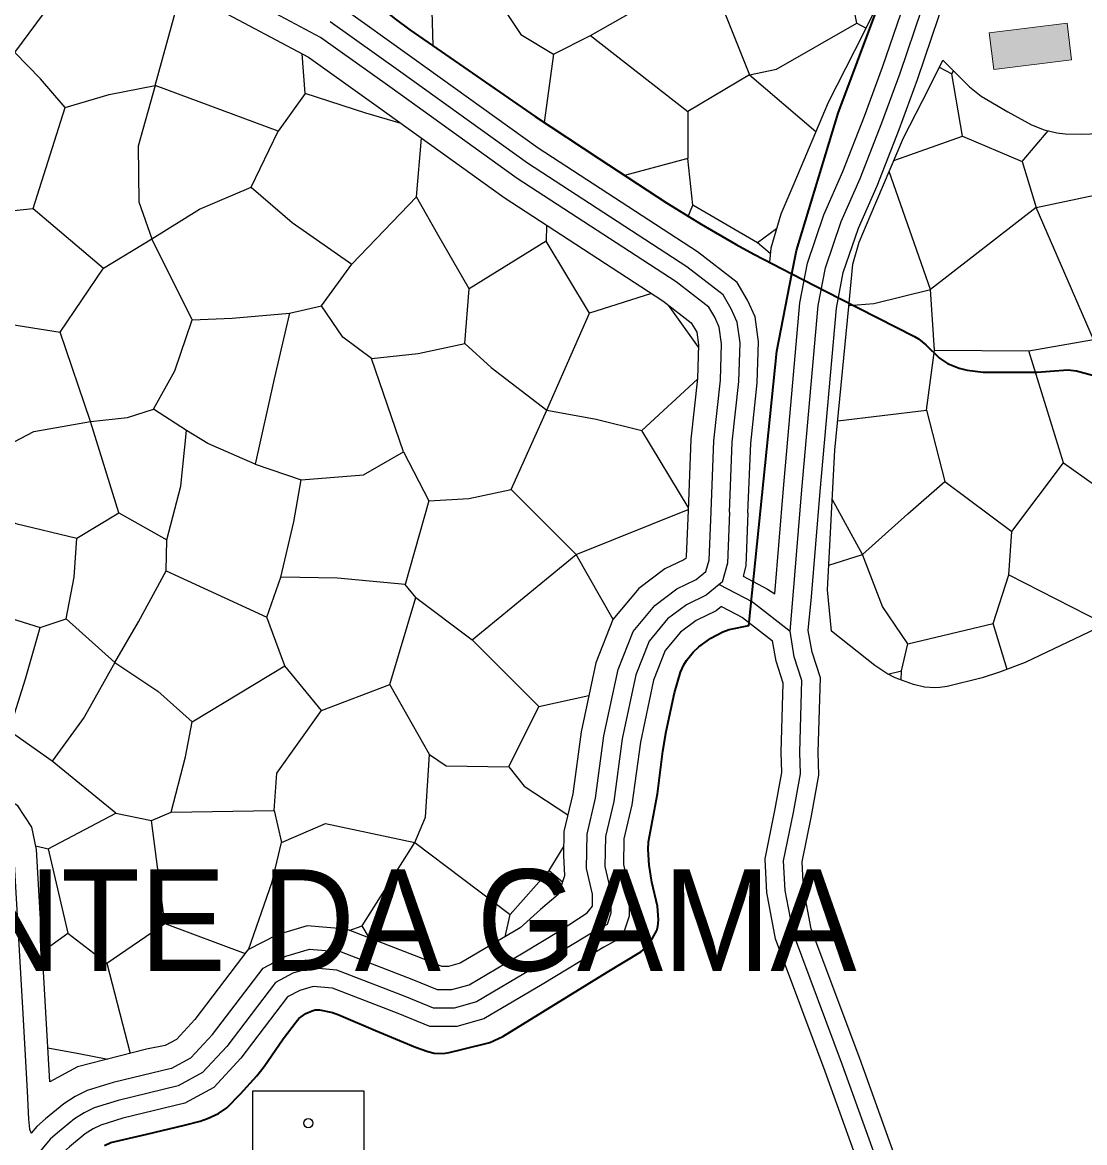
# Model space of a CAD drawing. Extents: x -64005 to -55000, y -89025 to -80000.
# Drawn here: x -60825 to -60249, y -80958 to -80352 of the extents above; entities that cross this region are included whole.
import ezdxf
from ezdxf.enums import TextEntityAlignment as Align

# ---------------------------------------------------------------- set-up
doc = ezdxf.new("R2010")
doc.units = 0
doc.header["$LTSCALE"] = 32
doc.linetypes.add('LONG_DASHED', pattern=[7.5, 6, -1.5])
for name, color, linetype, lineweight in [('19', 7, 'Continuous', 25), ('39', 7, 'LONG_DASHED', 25), ('41', 7, 'Continuous', 25), ('6', 7, 'Continuous', 25), ('7', 7, 'Continuous', 13), ('8', 7, 'Continuous', 25)]:
    doc.layers.add(name, color=color, linetype=linetype, lineweight=lineweight)
doc.layers.add('36', color=7, linetype='Continuous')

msp = doc.modelspace()

# ---------------------------------------------------------------- hatches: boundary and pattern name
at = {"layer": '7'}
msp.add_hatch(color=256, dxfattribs=at).paths.add_polyline_path([(-60258.62, -80351.99), (-60300.81, -80357.12), (-60298.4, -80376.98), (-60256.21, -80371.85)])

# ---------------------------------------------------------------- linework, layer by layer
at = {"layer": '19'}
for p, q in [((-60603.03, -80339.04), (-60602.26, -80364.12)), ((-60372.64, -80351.91), (-60367.59, -80354.61)), ((-60536.89, -80368.78), (-60541.84, -80405.72)), ((-60430.79, -80379.9), (-60394.74, -80410.6)), ((-60275.4, -80451.81), (-60332.69, -80496.25)), ((-60419.48, -80476.75), (-60426.35, -80470.94)), ((-60483.85, -80498.34), (-60517.36, -80509.13)), ((-60458.39, -80527.49), (-60474.66, -80504.7)), ((-60463.92, -80614.19), (-60488.94, -80572.65)), ((-60504.64, -80675.05), (-60524.57, -80639.78)), ((-60291.15, -80702.06), (-60298.67, -80677.23)), ((-60348.55, -80707.81), (-60348.44, -80702.79)), ((-60539.2, -80811.03), (-60532.01, -80817.1)), ((-60563.12, -80846.87), (-60560.35, -80834.82)), ((-60747.48, -80839.66), (-60703.88, -80856.07)), ((-60636.58, -80847.68), (-60640.48, -80840.99)), ((-60813.71, -80854.91), (-60799.89, -80844.96)), ((-60778.76, -80861.25), (-60766.15, -80910.12))]:
    msp.add_line(p, q, dxfattribs=at)
for points in [[(-61006.85, -80490.84), (-60978.71, -80455.68), (-60965.65, -80439.37), (-60902.88, -80360.09), (-60873.28, -80321.36), (-60861.06, -80306.9), (-60853.38, -80300.39), (-60845.67, -80295.68), (-60834.53, -80291.69), (-60831.76, -80292.47), (-60804.05, -80302.3), (-60742.63, -80331.29), (-60669.61, -80370.32)], [(-60419.91, -80481.46), (-60428.32, -80477.08), (-60437.98, -80471.9), (-60456.97, -80460.92), (-60475.6, -80449.34), (-60512.38, -80425.33), (-60546.77, -80402.44), (-60569.53, -80386.96), (-60614.68, -80355.46), (-60622.38, -80349.72), (-60637.48, -80337.83), (-60649.22, -80329.5), (-60665.36, -80319.17)], [(-60563.97, -80343.92), (-60554.65, -80358.12), (-60536.89, -80368.78), (-60516.92, -80358.58), (-60488.5, -80342.59), (-60497.5, -80318.73)], [(-60430.79, -80379.9), (-60416.14, -80376.79), (-60372.64, -80351.91), (-60376.63, -80331.04), (-60377.44, -80318.73)], [(-60351.75, -80317.92), (-60358.08, -80335.58), (-60373.76, -80366.95), (-60388.16, -80394.97), (-60406.72, -80439.04), (-60413.65, -80455.36), (-60419.22, -80473.91), (-60419.91, -80481.46)], [(-60885.47, -80392.33), (-60869.93, -80383.89), (-60844.19, -80373.67), (-60837.09, -80369.23), (-60828.65, -80367.9), (-60809, -80341.26), (-60788.57, -80328.36)], [(-60801.44, -80397.66), (-60777.47, -80390.55), (-60752.61, -80385.67), (-60738.3, -80333.61)], [(-60448.1, -80336.37), (-60430.79, -80379.9), (-60464.08, -80399.88)], [(-60516.92, -80358.58), (-60464.08, -80399.88), (-60464.08, -80425.2)], [(-60885.47, -80392.33), (-60863.58, -80426.07), (-60848.5, -80455.39), (-60818.75, -80452.28), (-60801.44, -80397.66), (-60814.77, -80382.12), (-60828.65, -80367.9)], [(-60619.3, -80406.34), (-60638.53, -80400.77), (-60671.38, -80390.11), (-60673.09, -80368.46)], [(-60669.61, -80370.32), (-60632.85, -80396.59), (-60563.61, -80446.42), (-60477.73, -80502.33), (-60462.25, -80514.28), (-60459.31, -80519.39)], [(-60386.28, -80681.31), (-60388.51, -80658.97), (-60384.46, -80583.27), (-60376.89, -80505.4), (-60374.81, -80482.49), (-60371.26, -80470.65), (-60365.27, -80456.57), (-60347.34, -80413.99), (-60333.62, -80387.28), (-60326, -80372.05)], [(-60326, -80372.05), (-60311.62, -80386.35), (-60305.21, -80391.53), (-60290.79, -80399.96), (-60278.01, -80407), (-60271.09, -80409.81), (-60264.29, -80411.43), (-60259.74, -80411.9), (-60250.64, -80412.08), (-60236.48, -80411.52)], [(-60352.57, -80426.4), (-60315.38, -80413.19), (-60321.14, -80379.46)], [(-60327.9, -80375.84), (-60321.14, -80379.46), (-60320.13, -80377.89)], [(-60752.61, -80385.67), (-60761.93, -80418.54), (-60761.49, -80448.73), (-60754.38, -80468.72), (-60728.65, -80452.72), (-60700.68, -80440.74), (-60686.03, -80410.53)], [(-60671.38, -80390.11), (-60686.03, -80410.53), (-60752.61, -80385.67)], [(-60315.38, -80413.19), (-60282.95, -80426.95), (-60268.86, -80410.34)], [(-60700.68, -80440.74), (-60678.49, -80459.85), (-60646.09, -80482.48), (-60611.02, -80446.06), (-60608.31, -80414.25)], [(-60463.87, -80456.63), (-60461.41, -80450.51), (-60464.08, -80425.2), (-60498.5, -80434.39)], [(-60282.95, -80426.95), (-60275.4, -80451.81), (-60243.89, -80445.16), (-60205.27, -80434.05)], [(-60376.85, -80504.91), (-60363.32, -80503.81), (-60332.69, -80496.25), (-60355.08, -80432.37)], [(-60540.62, -80461.39), (-60540.88, -80470.05), (-60582.6, -80495.81), (-60599.48, -80466.5), (-60611.02, -80446.06)], [(-60818.75, -80452.28), (-60780.58, -80484.71), (-60754.38, -80468.72)], [(-60416.04, -80463.31), (-60426.35, -80470.94), (-60461.41, -80450.51)], [(-60330.46, -80529.1), (-60279.39, -80529.55), (-60244.34, -80523.32), (-60275.4, -80451.81)], [(-60787.69, -80567.76), (-60767.71, -80565.54), (-60753.5, -80561.1), (-60741.96, -80540.22), (-60732.64, -80512.68), (-60754.38, -80468.72)], [(-60584.83, -80525.57), (-60570.63, -80538.44), (-60540.44, -80561.54), (-60517.36, -80509.13), (-60540.88, -80470.05)], [(-60732.64, -80512.68), (-60710.89, -80511.8), (-60679.81, -80509.13), (-60662.5, -80505.14), (-60646.09, -80482.48)], [(-60865.8, -80505.13), (-60834.73, -80514.47), (-60804.1, -80519.35), (-60780.58, -80484.71)], [(-60635.43, -80533.56), (-60610.13, -80530.9), (-60584.83, -80525.57), (-60582.6, -80495.81)], [(-60382.91, -80567.38), (-60334.9, -80561.53), (-60330.46, -80529.1), (-60332.69, -80496.25)], [(-60698.46, -80590.86), (-60673.6, -80599.3), (-60639.86, -80596.63), (-60618.11, -80584.2), (-60635.43, -80533.56), (-60650.97, -80522.02), (-60662.5, -80505.14)], [(-60679.81, -80509.13), (-60688.25, -80544.67), (-60698.46, -80590.86), (-60724.2, -80579.75), (-60735.75, -80572.65), (-60753.5, -80561.1)], [(-60864.02, -80555.31), (-60850.27, -80561.1), (-60832.51, -80580.63), (-60818.31, -80573.09), (-60787.69, -80567.76), (-60804.1, -80519.35)], [(-60459.31, -80519.39), (-60458.35, -80526.28), (-60458.93, -80544.52), (-60462.48, -80577.34), (-60463.99, -80616.05)], [(-60809.66, -80925.57), (-60811.97, -80884.77), (-60816.93, -80799.55), (-60819.42, -80787.5), (-60827.09, -80776.05), (-60840.5, -80767.64), (-60858.4, -80762.29), (-60920.34, -80744.88), (-60921.82, -80744.23), (-60923.24, -80741.05), (-60941.23, -80705.09), (-60964.69, -80658.17), (-61004.44, -80585.7), (-61035.87, -80527.77)], [(-60334.9, -80561.53), (-60324.98, -80600.32), (-60288.59, -80627.42), (-60260.64, -80590.12), (-60279.39, -80529.55)], [(-60540.44, -80561.54), (-60513.8, -80566.43), (-60488.94, -80572.65), (-60458.95, -80544.75)], [(-60604.48, -80610.7), (-60582.7, -80609.39), (-60559.79, -80604.54), (-60540.44, -80561.54)], [(-60260.64, -80590.12), (-60232.66, -80610.1), (-60193.6, -80560.36)], [(-60848.42, -80612.47), (-60828.17, -80623.05), (-60795.14, -80630.98), (-60772.25, -80617.32), (-60787.69, -80567.76)], [(-60772.25, -80617.32), (-60746.27, -80631.85), (-60738.78, -80602.77), (-60735.75, -80572.65)], [(-60618.11, -80584.2), (-60604.48, -80610.7), (-60617.25, -80656.09), (-60653.79, -80652.56), (-60684.61, -80652.12)], [(-60746.7, -80648.6), (-60692.1, -80673.71), (-60684.61, -80652.12), (-60677.57, -80622.16), (-60673.6, -80599.3)], [(-60559.79, -80604.54), (-60524.57, -80639.78), (-60463.96, -80615.35)], [(-60369.57, -80639.78), (-60344.9, -80617.75), (-60324.98, -80600.32)], [(-60387.79, -80645.53), (-60369.57, -80639.78), (-60385.86, -80609.83), (-60385.88, -80609.8)], [(-60463.99, -80616.05), (-60464.97, -80640.86), (-60465.27, -80641.91), (-60466.31, -80642.77), (-60476.55, -80647.64), (-60490.7, -80658.26), (-60504.66, -80675.08), (-60513.92, -80698.53), (-60521.88, -80735.84), (-60526.4, -80769.51), (-60531.2, -80789.87), (-60531.41, -80802.82)], [(-60344.9, -80688.25), (-60298.67, -80677.23), (-60290.31, -80650.8), (-60288.59, -80627.42)], [(-60850.19, -80668.43), (-60814.96, -80679.44), (-60800.87, -80674.6), (-60796.47, -80652.12), (-60795.14, -80630.98)], [(-60800.87, -80674.6), (-60774.45, -80698.38), (-60761.68, -80676.36), (-60746.7, -80648.6), (-60746.27, -80631.85)], [(-60611.53, -80663.14), (-60580.93, -80686.04), (-60524.57, -80639.78)], [(-60355.8, -80704.59), (-60348.44, -80702.79), (-60344.9, -80688.25), (-60358.57, -80667.98), (-60369.57, -80639.78)], [(-60290.31, -80650.8), (-60239.23, -80676.79), (-60205.59, -80644.29)], [(-60662.61, -80724.38), (-60625.61, -80710.28), (-60611.53, -80663.14), (-60617.25, -80656.09)], [(-60774.45, -80698.38), (-60751.11, -80713.8), (-60732.61, -80730.55), (-60682.42, -80700.14), (-60692.1, -80673.71)], [(-60774.45, -80698.38), (-60791.19, -80727.9), (-60808.35, -80751.7), (-60831.68, -80735.39), (-60822.89, -80707.2), (-60814.96, -80679.44)], [(-60243.09, -80680.03), (-60281.34, -80698.33), (-60295.22, -80703.61), (-60304.6, -80706.58), (-60323.59, -80711.31), (-60327.61, -80711.9), (-60330.33, -80712.04), (-60335.82, -80711.69), (-60341.88, -80710.32), (-60351.72, -80706.62), (-60356.37, -80704.3), (-60362.83, -80700), (-60386.28, -80681.31)], [(-60580.93, -80686.04), (-60544.82, -80722.18), (-60517.68, -80716.14)], [(-60744.06, -80779.45), (-60688.14, -80778.58), (-60686.82, -80758.31), (-60662.61, -80724.38), (-60682.42, -80700.14)], [(-60688.14, -80778.58), (-60684.19, -80795.76), (-60660.4, -80785.61), (-60611.97, -80795.76), (-60606.25, -80782.09), (-60604.04, -80748.16), (-60625.61, -80710.28)], [(-60604.04, -80748.16), (-60595.02, -80754.34), (-60561.13, -80754.78), (-60544.82, -80722.18)], [(-60774.01, -80779.89), (-60754.63, -80783.86), (-60744.06, -80779.45), (-60736.14, -80749.49), (-60732.61, -80730.55)], [(-60817.34, -80797.57), (-60810.55, -80799.27), (-60774.01, -80779.89), (-60808.35, -80751.7)], [(-60561.13, -80754.78), (-60552.74, -80765.35), (-60529.09, -80780.9)], [(-60810.55, -80799.27), (-60799.89, -80844.96), (-60778.76, -80861.25), (-60747.48, -80839.66), (-60754.63, -80783.86)], [(-60702.17, -80853.99), (-60689.35, -80817.2), (-60684.19, -80795.76)], [(-60647.56, -80843.46), (-60640.48, -80840.99), (-60611.97, -80795.76)], [(-60611.97, -80795.76), (-60560.35, -80834.82), (-60539.2, -80811.03), (-60531.33, -80798.05)], [(-60531.41, -80802.82), (-60530.94, -80813.99), (-60534.41, -80824.11), (-60543.85, -80832.06), (-60554.92, -80842.01), (-60587.44, -80861.29), (-60593.73, -80863.06), (-60597.43, -80863.06), (-60608.93, -80858.34), (-60649.08, -80842.87), (-60670.38, -80840.93), (-60686.61, -80845.8), (-60702.37, -80854.09), (-60731.15, -80891.8), (-60741.08, -80902.57), (-60747.2, -80905.9), (-60757.25, -80907.84), (-60794.69, -80917.41), (-60809.66, -80925.57)], [(-60810.71, -80907.08), (-60793.93, -80910.16), (-60778.28, -80913.22)]]:
    msp.add_lwpolyline(points, dxfattribs=at)
at = {"layer": '39'}
for points in [[(-60408.7, -80681.27), (-60407.02, -80661.95), (-60402.39, -80604.83), (-60393.54, -80504.87), (-60389.56, -80484.53), (-60381.03, -80459.37), (-60370.84, -80436.18), (-60359.04, -80405.95), (-60349.15, -80379.08), (-60337.35, -80344.43), (-60328.23, -80318.97), (-60319.93, -80300.62)], [(-60440.69, -80506.62), (-60444.98, -80499.18), (-60464.7, -80483.97), (-60550.88, -80427.85), (-60619.56, -80378.44), (-60657.76, -80351.13)], [(-60441.51, -80616.93), (-60440.03, -80578.98), (-60436.47, -80546.1), (-60435.8, -80525.07), (-60437.36, -80513.89), (-60440.69, -80506.62)], [(-60441.51, -80616.93), (-60442.59, -80644.44), (-60445.55, -80654.8), (-60447.05, -80656.04)], [(-60447.05, -80656.04), (-60454.13, -80661.89), (-60464.85, -80666.99), (-60475.08, -80674.66), (-60485.04, -80686.68), (-60492.3, -80705.04), (-60499.69, -80739.69), (-60504.24, -80773.59), (-60508.74, -80792.66), (-60509, -80808.89), (-60505.8, -80822.75), (-60505.8, -80834.11), (-60507.84, -80840.22), (-60514.53, -80843.87), (-60548.1, -80864.12), (-60578.53, -80882.17), (-60590.65, -80885.55), (-60601.88, -80885.56), (-60617.26, -80879.24), (-60654.24, -80864.99), (-60668.08, -80863.73), (-60678.06, -80866.73), (-60687.5, -80871.69), (-60713.9, -80906.29), (-60727.06, -80920.55), (-60740.24, -80927.74)], [(-60447.05, -80656.04), (-60429.15, -80665.54), (-60408.7, -80681.27)], [(-60216.32, -81247.2), (-60230.18, -81229.21), (-60249.94, -81212.87), (-60268.94, -81189.68), (-60308.46, -81118.22), (-60328.98, -81063.11), (-60349.88, -81001.15), (-60380.29, -80916.4), (-60406.89, -80845.34), (-60411.45, -80821.78), (-60412.21, -80805.8), (-60406.89, -80779.58), (-60403.09, -80758.68), (-60403.47, -80746.9), (-60402.33, -80708.14), (-60406.51, -80695.22), (-60408.7, -80681.27)], [(-60740.24, -80927.74), (-60772.74, -80935.6), (-60785.75, -80939.61), (-60791.13, -80942.26), (-60796.34, -80945.59), (-60805.6, -80953.09), (-60809.59, -80956.67), (-60813.84, -80961.82), (-60817.27, -80965.86), (-60818.6, -80968.03)]]:
    msp.add_lwpolyline(points, dxfattribs=at)
at = {"layer": '41'}
msp.add_lwpolyline([(-60699.69, -80930.4), (-60639.69, -80930.4), (-60639.69, -80965.4), (-60699.69, -80965.4)], close=True, dxfattribs=at)
msp.add_circle((-60669.69, -80947.9), 2.5, dxfattribs=at)
at = {"layer": '6', "lineweight": 35}
for points in [[(-60825.56, -80246.87), (-60814.56, -80249.81), (-60809.16, -80251.59), (-60791.95, -80258.14), (-60764.24, -80270.5), (-60750.53, -80276.99), (-60673.13, -80314.69), (-60649.22, -80329.5), (-60637.44, -80337.75), (-60622.37, -80349.71), (-60614.68, -80355.46), (-60546.76, -80402.42), (-60512.38, -80425.33), (-60475.6, -80449.33), (-60456.96, -80460.9), (-60437.98, -80471.88), (-60428.32, -80477.08), (-60407.73, -80487.68)], [(-60407.73, -80487.68), (-60405.28, -80475.13), (-60382.69, -80400.66), (-60351.75, -80317.92)], [(-60780.11, -80959.99), (-60776.57, -80958.37), (-60757.16, -80953.85), (-60736.67, -80949.06), (-60728.34, -80946.86), (-60724.26, -80945.45), (-60718.32, -80942.68), (-60713.89, -80939.61), (-60706.36, -80932.04), (-60697.63, -80922.28), (-60693.6, -80917.15), (-60683.22, -80902.25), (-60676.31, -80892.94), (-60674.8, -80891.23), (-60670.99, -80888.42), (-60667.68, -80886.96), (-60666.03, -80886.59), (-60663.55, -80886.56), (-60656.61, -80888.01), (-60653.18, -80889.22), (-60633.23, -80897.73), (-60611.7, -80906.77), (-60605.01, -80909.17), (-60601.59, -80909.94), (-60596.66, -80910.09), (-60593.32, -80909.62), (-60586.69, -80908.08), (-60571.43, -80904.13), (-60564.35, -80900.9), (-60507.72, -80866.05), (-60489.64, -80855.14), (-60487.16, -80853.07), (-60483.25, -80847.7), (-60480.97, -80843.55), (-60480.33, -80841.32), (-60479.96, -80837.68), (-60480.6, -80830.4), (-60483.52, -80817.37), (-60485.12, -80808.07), (-60485.68, -80799.73), (-60485.38, -80795.57), (-60480.6, -80769.51), (-60477.67, -80746.38), (-60475.78, -80735.79), (-60471.27, -80714.73), (-60468.08, -80703.55), (-60466.33, -80699.62), (-60464.84, -80697.18), (-60461.17, -80692.65), (-60458.19, -80689.84), (-60451.6, -80685.2), (-60445.18, -80681.64), (-60441.76, -80680.42), (-60431.12, -80678.29), (-60415.91, -80529.66), (-60407.73, -80487.68)], [(-60407.73, -80487.68), (-60381.82, -80501.02), (-60341.29, -80521.65), (-60339.1, -80522.96), (-60335.19, -80526.22), (-60327.74, -80533.41), (-60323.36, -80536.29), (-60317.09, -80538.82), (-60312.82, -80539.96), (-60304.1, -80540.94), (-60274.87, -80540.94), (-60267.77, -80540.4), (-60258.32, -80539.76), (-60253.61, -80540.27), (-60244.83, -80542.59), (-60233.44, -80546.43), (-60227.71, -80548.26), (-60047.25, -80601.42), (-59998.09, -80614.72), (-59986.36, -80618.28), (-59980.59, -80620.34), (-59972.18, -80624.03), (-59954.25, -80633.35), (-59940.84, -80639.29)]]:
    msp.add_lwpolyline(points, dxfattribs=at)
at = {"layer": '7'}
msp.add_lwpolyline([(-60258.62, -80351.99), (-60300.81, -80357.12), (-60298.4, -80376.98), (-60256.21, -80371.85)], close=True, dxfattribs=at)
at = {"layer": '8', "linetype": 'LONG_DASHED'}
for points in [[(-60663.03, -80359.66), (-60737, -80320.12), (-60799.28, -80290.73), (-60832.82, -80278.83)], [(-60416.99, -80661.14), (-60412.35, -80603.98), (-60403.45, -80503.47), (-60399.25, -80481.95), (-60390.36, -80455.75), (-60380.08, -80432.35), (-60368.39, -80402.41), (-60358.58, -80375.74), (-60346.56, -80340.5), (-60337.51, -80315.22), (-60328.74, -80295.88)], [(-60449.55, -80511.29), (-60452.66, -80505.89), (-60470.49, -80492.13), (-60556.54, -80436.1), (-60625.57, -80386.43), (-60663.03, -80359.66)], [(-60451.5, -80616.54), (-60450.01, -80578.24), (-60446.45, -80545.4), (-60445.82, -80525.61), (-60447.06, -80516.72), (-60449.55, -80511.29)], [(-60743.89, -80918.33), (-60733.29, -80912.56), (-60721.57, -80899.85), (-60694.11, -80863.87), (-60681.86, -80857.43), (-60669.1, -80853.6), (-60651.95, -80855.16), (-60613.56, -80869.95), (-60599.9, -80875.56), (-60592.02, -80875.55), (-60582.49, -80872.89), (-60553.23, -80855.55), (-60533.31, -80843.52), (-60518.61, -80834.04), (-60515.8, -80830.26), (-60515.8, -80823.89), (-60519.02, -80809.95), (-60518.72, -80791.42), (-60514.09, -80771.77), (-60509.55, -80737.98), (-60501.91, -80702.14), (-60493.77, -80681.52), (-60482.02, -80667.37), (-60470.05, -80658.39), (-60459.54, -80653.39), (-60454.32, -80649.07), (-60452.54, -80642.85), (-60451.5, -80616.54)], [(-60422.18, -80804.65), (-60416.71, -80777.69), (-60413.12, -80757.94), (-60413.47, -80746.91), (-60412.38, -80709.57), (-60416.24, -80697.64), (-60418.18, -80686.6)], [(-60225.23, -81252.01), (-60237.42, -81236.2), (-60257.06, -81219.96), (-60277.25, -81195.31), (-60317.57, -81122.41), (-60338.41, -81066.45), (-60359.32, -81004.44), (-60389.68, -80919.84), (-60416.55, -80848.06), (-60421.4, -80822.97), (-60422.26, -80805.04), (-60422.18, -80804.65)], [(-60743.89, -80918.33), (-60775.39, -80925.95), (-60789.46, -80930.28), (-60796.05, -80933.53), (-60802.2, -80937.46), (-60812.09, -80945.48), (-60816.83, -80949.73), (-60819.8, -80953.34)]]:
    msp.add_lwpolyline(points, dxfattribs=at)
at = {"layer": '8'}
for points in [[(-60402.12, -80806.35), (-60397.07, -80781.47), (-60393.06, -80759.42), (-60393.47, -80746.89), (-60392.28, -80706.71), (-60396.78, -80692.8), (-60398.88, -80680.93), (-60397.06, -80662.76), (-60392.42, -80605.67), (-60383.62, -80506.28), (-60379.88, -80487.1), (-60371.7, -80463), (-60361.6, -80440.01), (-60349.69, -80409.5), (-60339.73, -80382.42), (-60328.14, -80348.37), (-60318.95, -80322.71), (-60311.12, -80305.36)], [(-60431.79, -80502.04), (-60437.3, -80492.47), (-60458.91, -80475.81), (-60545.23, -80419.6), (-60613.55, -80370.45), (-60652.43, -80342.65)], [(-60431.52, -80617.32), (-60430.05, -80579.72), (-60426.49, -80546.79), (-60425.78, -80524.53), (-60427.66, -80511.06), (-60431.79, -80502.04)], [(-61050.77, -80526.53), (-61015.41, -80591.69), (-60975.76, -80663.97), (-60952.41, -80710.68), (-60934.54, -80746.4), (-60932.3, -80751.41), (-60930.32, -80753.71), (-60928.4, -80755), (-60924.55, -80756.68), (-60861.89, -80774.29), (-60845.71, -80779.14), (-60835.99, -80785.22), (-60831.17, -80792.42), (-60829.36, -80801.19), (-60824.45, -80885.49), (-60821.9, -80930.62), (-60821.28, -80945.75), (-60820.63, -80951.15), (-60819.8, -80953.34)], [(-60431.52, -80617.32), (-60432.64, -80646.03), (-60434.21, -80651.53)], [(-60434.21, -80651.53), (-60421.04, -80658.53), (-60416.99, -80661.14)], [(-60445.83, -80668.01), (-60448.72, -80670.39), (-60459.65, -80675.59), (-60468.14, -80681.95), (-60476.32, -80691.84), (-60482.68, -80707.95), (-60489.83, -80741.4), (-60494.39, -80775.42), (-60498.76, -80793.89), (-60498.98, -80807.83), (-60495.8, -80821.61), (-60495.8, -80835.73), (-60499.6, -80847.12), (-60509.55, -80852.55), (-60542.97, -80872.7), (-60574.57, -80891.45), (-60589.28, -80895.55), (-60603.86, -80895.55), (-60620.96, -80888.54), (-60656.53, -80874.82), (-60667.06, -80873.86), (-60674.26, -80876.03), (-60680.89, -80879.51), (-60706.23, -80912.73), (-60720.83, -80928.54), (-60736.59, -80937.14)], [(-60445.83, -80668.01), (-60434.58, -80673.98), (-60418.18, -80686.6)], [(-60207.4, -81242.39), (-60222.94, -81222.22), (-60242.82, -81205.78), (-60260.63, -81184.05), (-60299.35, -81114.03), (-60319.55, -81059.77), (-60340.44, -80997.86), (-60370.9, -80912.96), (-60397.23, -80842.62), (-60401.5, -80820.58), (-60402.16, -80806.57), (-60402.12, -80806.35)], [(-60736.59, -80937.14), (-60770.09, -80945.25), (-60782.05, -80948.93), (-60786.21, -80950.98), (-60790.48, -80953.71), (-60799.11, -80960.7), (-60802.35, -80963.61), (-60806.17, -80968.24), (-60809.14, -80971.74), (-60811.27, -80975.22), (-60812.64, -80980.37), (-60813.62, -80985.33), (-60813.57, -80985.63)]]:
    msp.add_lwpolyline(points, dxfattribs=at)

# ---------------------------------------------------------------- texts
at = {"layer": '36', "width": 0.95}
msp.add_text('MONTE DA GAMA', height=55, dxfattribs=at).set_placement((-60669.68, -80865.4), align=Align.CENTER)

doc.saveas('drawing.dxf')
